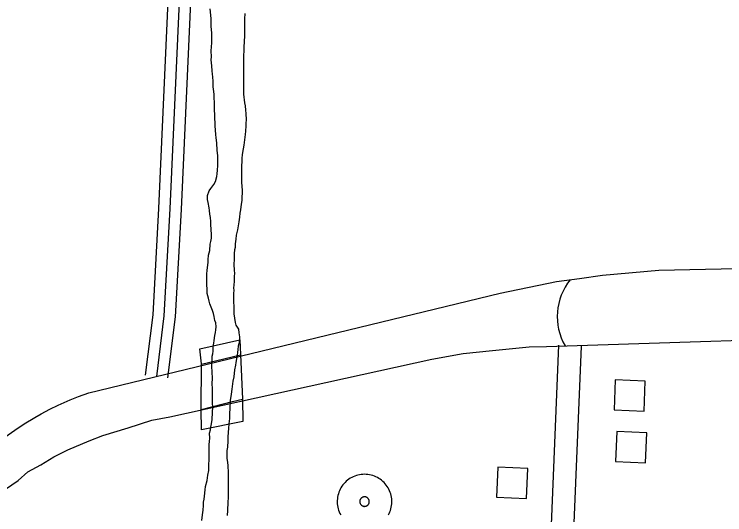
# Model space of a CAD drawing. Extents: x 3683402 to 3721514, y 487807 to 513565.
# Drawn here: x 3690642 to 3691588, y 503629 to 504296 of the extents above; entities that cross this region are included whole.
import ezdxf

# ---------------------------------------------------------------- set-up
doc = ezdxf.new("R2010")
doc.units = 0
for name, color, linetype in [('V-BLDG-OTLN', 7, 'Continuous'), ('V-BRDG-OTLN', 7, 'Continuous'), ('V-ROAD-CNTR', 7, 'Continuous'), ('V-TOPO-SHOR', 7, 'Continuous')]:
    doc.layers.add(name, color=color, linetype=linetype)

msp = doc.modelspace()

# ---------------------------------------------------------------- linework, layer by layer
at = {"layer": 'V-BLDG-OTLN'}
for points in [[(3691442.11, 503808.81), (3691440.46, 503768.84), (3691480.42, 503767.19), (3691482.08, 503807.15)], [(3691444.01, 503739.85), (3691442.35, 503699.89), (3691482.32, 503698.23), (3691483.98, 503738.2)], [(3691323.95, 503650.92), (3691325.61, 503690.89), (3691285.64, 503692.54), (3691283.99, 503652.58)]]:
    msp.add_lwpolyline(points, close=True, dxfattribs=at)
at = {"layer": 'V-BRDG-OTLN'}
msp.add_line((3690891.42, 503829.8), (3690943, 503842.29), dxfattribs=at)
msp.add_lwpolyline([(3690942.12, 503861.93), (3690942.96, 503842.59), (3690945.7, 503783.14), (3690946.21, 503753.26), (3690891.42, 503742.12), (3690890.93, 503769.13), (3690891.33, 503830.01), (3690888.96, 503850.19)], close=True, dxfattribs=at)
msp.add_lwpolyline([(3690890.21, 503768.91), (3690893.23, 503769.74), (3690932.71, 503779.94), (3690945.78, 503783.08)], dxfattribs=at)
at = {"layer": 'V-ROAD-CNTR'}
for points in [[(3690898.35, 505472.61), (3690886.96, 505211.94), (3690834.06, 504037.21), (3690826.33, 503895.35), (3690816.22, 503815.2)], [(3690913.37, 505472.78), (3690901.94, 505211.28), (3690849.04, 504036.47), (3690841.28, 503894), (3690831.11, 503813.32)], [(3690928.39, 505472.96), (3690916.93, 505210.61), (3690864.03, 504035.72), (3690856.23, 503892.66), (3690845.99, 503811.44)], [(3690741.23, 503791.51), (3691288.89, 503924.41), (3691363.81, 503939.83), (3691394.48, 503943.82), (3691425.14, 503948.05), (3691500.07, 503954.81), (3692494.75, 503976.41), (3692516.02, 503975.44), (3692533.09, 503975.46), (3692552.87, 503976.47), (3692573.15, 503978.22), (3692603.81, 503982.21), (3692634.23, 503987.69), (3692987.29, 504078.34), (3694263.79, 504447.22), (3695071.53, 504677.6)], [(3690630.32, 503663.03), (3690647.13, 503674.67), (3690659.98, 503686.06), (3690677.28, 503695.73), (3690694.58, 503706.38), (3690713.36, 503715.55), (3690741.79, 503727.7), (3690759.84, 503734.64), (3690793.71, 503744.82), (3690825.11, 503755), (3690849.09, 503759.72), (3691197.73, 503836.27), (3691239.76, 503843.98), (3691278.83, 503847.73), (3691327.55, 503852.98), (3691350.55, 503853.25), (3691814.99, 503868.34), (3692495.84, 503883.91)], [(3691366.74, 503854.88), (3691341.05, 503234.75)], [(3691396.71, 503853.64), (3691366.11, 503114.9), (3691369.46, 502988.52), (3691366.46, 502917.44)], [(3690629.48, 503732.5), (3690642.59, 503741.85), (3690655.03, 503750.04), (3690669.41, 503758.75), (3690677.81, 503763.46), (3690689.36, 503769.55), (3690700.38, 503774.92), (3690716.4, 503782.03), (3690727.37, 503786.44), (3690741.23, 503791.51)], [(3691139.99, 503628.83), (3691141.02, 503630.8), (3691141.92, 503632.83), (3691142.71, 503634.92), (3691143.36, 503637.05), (3691143.88, 503639.21), (3691144.27, 503641.4), (3691144.52, 503643.61), (3691144.64, 503645.83), (3691144.62, 503648.05), (3691144.47, 503650.28), (3691144.18, 503652.48), (3691143.76, 503654.67), (3691143.2, 503656.83), (3691142.51, 503658.94), (3691141.69, 503661.01), (3691140.75, 503663.03), (3691139.69, 503664.98), (3691138.51, 503666.87), (3691137.22, 503668.68), (3691135.82, 503670.4), (3691134.31, 503672.04), (3691132.71, 503673.59), (3691131.01, 503675.03), (3691129.23, 503676.37), (3691127.38, 503677.59), (3691125.45, 503678.7), (3691123.45, 503679.69), (3691121.4, 503680.56), (3691119.31, 503681.3), (3691117.17, 503681.91), (3691114.99, 503682.39), (3691112.79, 503682.73), (3691110.58, 503682.94), (3691108.35, 503683.01), (3691106.13, 503682.94), (3691103.91, 503682.74), (3691101.71, 503682.41), (3691099.54, 503681.94), (3691097.39, 503681.34), (3691095.29, 503680.6), (3691093.24, 503679.75), (3691091.24, 503678.76), (3691089.31, 503677.66), (3691087.45, 503676.44), (3691085.67, 503675.11), (3691083.96, 503673.67), (3691082.36, 503672.14), (3691080.85, 503670.5), (3691079.44, 503668.78), (3691078.14, 503666.97), (3691076.95, 503665.09), (3691075.88, 503663.14), (3691074.93, 503661.12), (3691074.11, 503659.06), (3691073.42, 503656.94), (3691072.85, 503654.8), (3691072.42, 503652.61), (3691072.12, 503650.4), (3691071.96, 503648.19), (3691071.93, 503645.96), (3691072.04, 503643.74), (3691072.29, 503641.53), (3691072.67, 503639.33), (3691073.18, 503637.17), (3691073.83, 503635.04), (3691074.6, 503632.95), (3691075.5, 503630.92), (3691076.53, 503628.94)], [(3691107.56, 503640.31), (3691108.4, 503640.3), (3691108.79, 503640.32), (3691109.18, 503640.36), (3691109.56, 503640.43), (3691109.94, 503640.52), (3691110.31, 503640.63), (3691110.67, 503640.76), (3691111.03, 503640.92), (3691111.38, 503641.1), (3691111.71, 503641.3), (3691112.03, 503641.52), (3691112.34, 503641.76), (3691112.63, 503642.01), (3691112.91, 503642.29), (3691113.16, 503642.57), (3691113.4, 503642.88), (3691113.62, 503643.2), (3691113.82, 503643.53), (3691114, 503643.88), (3691114.16, 503644.24), (3691114.3, 503644.6), (3691114.41, 503644.96), (3691114.5, 503645.34), (3691114.57, 503645.73), (3691114.61, 503646.12), (3691114.64, 503646.51), (3691114.63, 503646.89), (3691114.61, 503647.28), (3691114.55, 503647.67), (3691114.48, 503648.04), (3691114.38, 503648.42), (3691114.26, 503648.79), (3691114.12, 503649.15), (3691113.96, 503649.51), (3691113.77, 503649.85), (3691113.57, 503650.17), (3691113.34, 503650.49), (3691113.09, 503650.79), (3691112.83, 503651.08), (3691112.55, 503651.35), (3691112.26, 503651.6), (3691111.95, 503651.83), (3691111.62, 503652.05), (3691111.28, 503652.24), (3691110.94, 503652.41), (3691110.58, 503652.56), (3691110.21, 503652.7), (3691109.84, 503652.8), (3691109.46, 503652.88), (3691109.07, 503652.94), (3691108.68, 503652.98), (3691108.3, 503652.99), (3691107.91, 503652.98), (3691107.52, 503652.95), (3691107.14, 503652.89), (3691106.76, 503652.81), (3691106.39, 503652.7), (3691106.02, 503652.57), (3691105.66, 503652.42), (3691105.31, 503652.25), (3691104.98, 503652.06), (3691104.65, 503651.85), (3691104.34, 503651.61), (3691104.04, 503651.37), (3691103.76, 503651.09), (3691103.5, 503650.81), (3691103.25, 503650.51), (3691103.03, 503650.2), (3691102.82, 503649.86), (3691102.63, 503649.52), (3691102.47, 503649.17), (3691102.32, 503648.81), (3691102.2, 503648.44), (3691102.1, 503648.06), (3691102.03, 503647.69), (3691101.97, 503647.3), (3691101.95, 503646.91), (3691101.94, 503646.53), (3691101.96, 503646.14), (3691102, 503645.75), (3691102.07, 503645.37), (3691102.16, 503644.99), (3691102.27, 503644.62), (3691102.41, 503644.26), (3691102.56, 503643.9), (3691102.95, 503643.15)], [(3691102.51, 503643.95), (3691102.94, 503643.22), (3691103.16, 503642.9), (3691103.4, 503642.59), (3691103.66, 503642.3), (3691103.93, 503642.03), (3691104.22, 503641.77), (3691104.53, 503641.53), (3691104.85, 503641.31), (3691105.18, 503641.11), (3691105.53, 503640.93), (3691105.88, 503640.77), (3691106.25, 503640.63), (3691106.62, 503640.52), (3691106.99, 503640.43), (3691107.38, 503640.36), (3691107.84, 503640.31), (3691108.32, 503640.28)]]:
    msp.add_lwpolyline(points, dxfattribs=at)
msp.add_arc((3691442.97, 503893.11), 78.18, 141.09665, 209.97575, dxfattribs=at)
at = {"layer": 'V-TOPO-SHOR'}
for points in [[(3690904.25, 504279.51), (3690904.29, 504284.19), (3690903.97, 504289.95), (3690902.98, 504302.92)], [(3690907.95, 504189.49), (3690907.27, 504195.98), (3690906.94, 504199.22), (3690906.96, 504202.82), (3690906.99, 504206.06), (3690906.31, 504212.54), (3690905.97, 504216.14), (3690905.64, 504220.46), (3690904.97, 504227.31), (3690904.31, 504235.23), (3690904.34, 504239.19), (3690904.03, 504247.11), (3690904.83, 504257.91), (3690904.87, 504264.39), (3690904.91, 504270.86), (3690904.25, 504279.51), (3690904.29, 504284.19), (3690903.97, 504289.95), (3690902.98, 504302.92)], [(3690948.98, 504296.73), (3690948.57, 504289.9), (3690948.55, 504285.94), (3690948.48, 504276.58), (3690948.41, 504266.86), (3690947.59, 504251.75), (3690947.55, 504245.63), (3690947.16, 504242.39), (3690947.13, 504236.99), (3690947.09, 504231.23), (3690947.06, 504227.63), (3690947.04, 504223.67), (3690947.34, 504216.11), (3690947.27, 504206.39), (3690947.25, 504203.15), (3690947.22, 504198.48), (3690947.18, 504192.72), (3690947.16, 504189.48), (3690948.52, 504177.95), (3690949.21, 504173.62), (3690949.89, 504167.86), (3690950.21, 504163.54), (3690950.52, 504155.26), (3690950.13, 504150.58), (3690950.1, 504146.98), (3690949.7, 504140.15), (3690949.3, 504135.83), (3690948.15, 504125.04), (3690947.4, 504121.44), (3690945.9, 504111.74), (3690945.52, 504108.5), (3690945.13, 504104.18), (3690944.73, 504099.87), (3690944.33, 504094.11), (3690944.3, 504088.71), (3690944.62, 504083.31), (3690944.59, 504078.63), (3690944.54, 504072.51), (3690944.86, 504066.03), (3690945.19, 504061.71), (3690945.17, 504058.11), (3690945.12, 504051.99), (3690944.73, 504047.67), (3690943.98, 504042.64), (3690943.21, 504035.44), (3690942.1, 504030.77), (3690941.7, 504025.73), (3690940.94, 504019.26), (3690939.06, 504008.83), (3690937.58, 504001.65), (3690936.82, 503996.25), (3690936.05, 503989.78), (3690936.02, 503985.1), (3690935.28, 503981.87), (3690934.89, 503977.19), (3690934.86, 503973.95), (3690934.83, 503968.91), (3690934.43, 503962.79), (3690934.73, 503954.51), (3690935.06, 503950.91), (3690934.67, 503946.59), (3690934.63, 503940.11), (3690934.23, 503934.72), (3690933.85, 503931.48), (3690934.18, 503927.88), (3690933.8, 503924.28), (3690933.77, 503920.32), (3690933.74, 503916), (3690933.71, 503911.33), (3690934.4, 503907.72), (3690934.37, 503902.68), (3690934.33, 503896.56), (3690935.01, 503891.16), (3690936.05, 503885.03), (3690937.1, 503881.78), (3690940.31, 503876.36), (3690940.99, 503871.32), (3690941.67, 503865.91), (3690941.64, 503861.6), (3690940.89, 503856.92), (3690940.15, 503853.69)], [(3690948.98, 504296.73), (3690948.57, 504289.9), (3690948.55, 504285.94)], [(3690948.55, 504285.94), (3690948.48, 504276.58), (3690948.41, 504266.86), (3690947.59, 504251.75), (3690947.55, 504245.63), (3690947.16, 504242.39), (3690947.13, 504236.99), (3690947.09, 504231.23), (3690947.06, 504227.63), (3690947.04, 504223.67), (3690947.34, 504216.11), (3690947.27, 504206.39), (3690947.25, 504203.15), (3690947.22, 504198.48), (3690947.18, 504192.72), (3690947.16, 504189.48), (3690948.52, 504177.95), (3690949.21, 504173.62), (3690949.89, 504167.86), (3690950.21, 504163.54), (3690950.52, 504155.26), (3690950.13, 504150.58), (3690950.1, 504146.98), (3690949.7, 504140.15), (3690949.3, 504135.83), (3690948.15, 504125.04), (3690947.4, 504121.44), (3690945.9, 504111.74), (3690945.52, 504108.5), (3690945.13, 504104.18), (3690944.73, 504099.87), (3690944.33, 504094.11), (3690944.3, 504088.71), (3690944.62, 504083.31), (3690944.59, 504078.63), (3690944.54, 504072.51), (3690944.86, 504066.03), (3690945.19, 504061.71), (3690945.17, 504058.11), (3690945.12, 504051.99), (3690944.73, 504047.67), (3690943.98, 504042.64), (3690943.21, 504035.44), (3690942.1, 504030.77), (3690941.7, 504025.73), (3690940.94, 504019.26), (3690939.06, 504008.83), (3690937.58, 504001.65), (3690936.82, 503996.25), (3690936.05, 503989.78), (3690936.02, 503985.1), (3690935.28, 503981.87), (3690934.89, 503977.19), (3690934.86, 503973.95), (3690934.83, 503968.91), (3690934.43, 503962.79), (3690934.73, 503954.51), (3690935.06, 503950.91), (3690934.67, 503946.59), (3690934.63, 503940.11), (3690934.23, 503934.72), (3690933.85, 503931.48), (3690934.18, 503927.88), (3690933.8, 503924.28), (3690933.77, 503920.32), (3690933.74, 503916), (3690933.71, 503911.33), (3690934.4, 503907.72), (3690934.37, 503902.68), (3690934.33, 503896.56), (3690935.01, 503891.16), (3690936.05, 503885.03), (3690937.1, 503881.78), (3690940.31, 503876.36), (3690940.99, 503871.32), (3690941.67, 503865.91), (3690941.64, 503861.6), (3690940.89, 503856.92), (3690940.15, 503853.69), (3690939.76, 503849.37), (3690939.01, 503845.42), (3690938.62, 503841.46), (3690936.76, 503831.75), (3690936.37, 503828.16), (3690935.25, 503822.04), (3690934.1, 503812.69), (3690932.98, 503806.94), (3690931.47, 503796.51), (3690930.71, 503789.68), (3690929.21, 503781.41), (3690928.77, 503770.61), (3690928.37, 503764.14), (3690928.32, 503757.3), (3690927.55, 503750.11), (3690927.15, 503743.99), (3690926.75, 503739.31), (3690926.35, 503732.48), (3690926.31, 503727.44), (3690925.9, 503719.16), (3690925.14, 503714.49), (3690925.11, 503709.09)], [(3690901.38, 503709.36), (3690901.41, 503714.04), (3690901.44, 503718.36), (3690901.47, 503722.67), (3690901.86, 503726.63), (3690902.25, 503730.95), (3690901.94, 503737.79), (3690903.05, 503742.1), (3690903.79, 503745.7), (3690904.54, 503750.01), (3690905.3, 503756.12), (3690905.73, 503765.48), (3690906.14, 503773.04), (3690905.81, 503777.72), (3690905.85, 503783.12), (3690905.92, 503793.2), (3690905.95, 503797.51), (3690905.63, 503802.92), (3690905.69, 503811.55), (3690905.37, 503818.4), (3690905.08, 503827.4), (3690905.5, 503836.03), (3690905.53, 503840.35), (3690906.27, 503843.59), (3690906.65, 503847.18), (3690906.7, 503852.94), (3690907.45, 503857.62), (3690908.19, 503861.21), (3690908.96, 503868.04), (3690910.07, 503872), (3690910.45, 503875.23), (3690910.84, 503879.55), (3690910.16, 503884.96), (3690909.1, 503887.84), (3690908.06, 503893.25), (3690907, 503897.22), (3690905.95, 503901.18), (3690904.18, 503905.51), (3690902.41, 503910.2), (3690901.36, 503913.81), (3690900.67, 503917.78), (3690898.91, 503923.91), (3690898.94, 503928.23), (3690898.28, 503936.87), (3690898.31, 503941.19), (3690898.37, 503949.47), (3690898.76, 503954.86), (3690899.91, 503964.93), (3690899.94, 503968.54), (3690900.7, 503975.01), (3690902.18, 503981.12), (3690902.96, 503989.75), (3690903.71, 503992.99), (3690904.46, 503997.66), (3690904.5, 504003.06), (3690904.18, 504008.82), (3690903.87, 504016.38), (3690903.53, 504019.62), (3690903.21, 504025.03), (3690902.52, 504029.71), (3690901.83, 504034.39), (3690901.5, 504037.99), (3690900.11, 504044.84), (3690899.42, 504049.17), (3690899.1, 504054.57), (3690901.66, 504060.67), (3690903.48, 504063.54), (3690907.47, 504068.91), (3690909.66, 504073.22), (3690911.87, 504079.68), (3690912.25, 504083.28), (3690912.65, 504088.31), (3690913.05, 504094.43), (3690913.08, 504098.75), (3690913.12, 504104.15), (3690912.78, 504107.75), (3690912.11, 504114.23), (3690911.46, 504124.32), (3690910.79, 504131.16), (3690910.46, 504135.84), (3690909.46, 504147.37), (3690909.19, 504161.05), (3690908.53, 504169.33), (3690908.58, 504176.89), (3690907.93, 504185.89), (3690907.95, 504189.49), (3690907.27, 504195.98), (3690906.94, 504199.22), (3690906.96, 504202.82), (3690906.99, 504206.06), (3690906.31, 504212.54), (3690905.97, 504216.14), (3690905.64, 504220.46), (3690904.97, 504227.31), (3690904.31, 504235.23), (3690904.34, 504239.19), (3690904.03, 504247.11), (3690904.83, 504257.91), (3690904.87, 504264.39), (3690904.91, 504270.86), (3690904.25, 504279.51)], [(3690892.54, 503629.15), (3690893.31, 503635.26), (3690893.71, 503641.38), (3690894.1, 503645.7), (3690894.85, 503649.65), (3690895.23, 503653.97), (3690896.01, 503662.24), (3690896.76, 503666.55), (3690898.62, 503674.82), (3690899.75, 503681.65), (3690900.87, 503688.12), (3690900.9, 503692.8), (3690900.93, 503697.12), (3690901.32, 503701.44), (3690901.35, 503705.04), (3690901.38, 503709.36), (3690901.41, 503714.04), (3690901.44, 503718.36), (3690901.47, 503722.67), (3690901.86, 503726.63), (3690902.25, 503730.95), (3690901.94, 503737.79), (3690903.05, 503742.1), (3690903.79, 503745.7), (3690904.54, 503750.01), (3690905.3, 503756.12), (3690905.73, 503765.48), (3690906.14, 503773.04), (3690905.81, 503777.72), (3690905.85, 503783.12), (3690905.92, 503793.2), (3690905.95, 503797.51), (3690905.63, 503802.92), (3690905.69, 503811.55), (3690905.37, 503818.4), (3690905.08, 503827.4), (3690905.5, 503836.03), (3690905.53, 503840.35), (3690906.27, 503843.59), (3690906.65, 503847.18), (3690906.7, 503852.94), (3690907.45, 503857.62), (3690908.19, 503861.21), (3690908.96, 503868.04), (3690910.07, 503872), (3690910.45, 503875.23), (3690910.84, 503879.55), (3690910.16, 503884.96), (3690909.1, 503887.84), (3690908.06, 503893.25), (3690907, 503897.22), (3690905.95, 503901.18), (3690904.18, 503905.51), (3690902.41, 503910.2), (3690901.36, 503913.81), (3690900.67, 503917.78), (3690898.91, 503923.91), (3690898.94, 503928.23), (3690898.28, 503936.87), (3690898.31, 503941.19), (3690898.37, 503949.47), (3690898.76, 503954.86), (3690899.91, 503964.93), (3690899.94, 503968.54), (3690900.7, 503975.01), (3690902.18, 503981.12), (3690902.96, 503989.75), (3690903.71, 503992.99), (3690904.46, 503997.66), (3690904.5, 504003.06), (3690904.18, 504008.82), (3690903.87, 504016.38), (3690903.53, 504019.62), (3690903.21, 504025.03), (3690902.52, 504029.71), (3690901.83, 504034.39), (3690901.5, 504037.99), (3690900.11, 504044.84), (3690899.42, 504049.17), (3690899.1, 504054.57), (3690901.66, 504060.67), (3690903.48, 504063.54), (3690907.47, 504068.91), (3690909.66, 504073.22), (3690911.87, 504079.68), (3690912.25, 504083.28), (3690912.65, 504088.31), (3690913.05, 504094.43), (3690913.08, 504098.75), (3690913.12, 504104.15), (3690912.78, 504107.75), (3690912.11, 504114.23), (3690911.46, 504124.32), (3690910.79, 504131.16), (3690910.46, 504135.84), (3690909.46, 504147.37), (3690909.19, 504161.05), (3690908.53, 504169.33), (3690908.58, 504176.89), (3690907.93, 504185.89), (3690907.95, 504189.49)], [(3690940.15, 503853.69), (3690939.76, 503849.37), (3690939.01, 503845.42), (3690938.62, 503841.46), (3690936.76, 503831.75), (3690936.37, 503828.16), (3690935.25, 503822.04), (3690934.1, 503812.69), (3690932.98, 503806.94), (3690931.47, 503796.51), (3690930.71, 503789.68), (3690929.21, 503781.41), (3690928.77, 503770.61), (3690928.37, 503764.14), (3690928.32, 503757.3), (3690927.55, 503750.11), (3690927.15, 503743.99), (3690926.75, 503739.31), (3690926.35, 503732.48), (3690926.31, 503727.44), (3690925.9, 503719.16), (3690925.14, 503714.49), (3690925.11, 503709.09), (3690925.07, 503704.41), (3690925.75, 503698.65), (3690926.09, 503694.68), (3690926.42, 503691.44), (3690926.76, 503687.84), (3690926.74, 503684.6), (3690926.7, 503679.2), (3690926.66, 503672.72), (3690926.63, 503668.76), (3690926.59, 503663.72), (3690926.55, 503657.6), (3690926.87, 503652.2), (3690926.47, 503645.73), (3690925.67, 503634.93), (3690925.62, 503628.09)], [(3690891.77, 503621.23), (3690892.54, 503629.15), (3690893.31, 503635.26), (3690893.71, 503641.38), (3690894.1, 503645.7), (3690894.85, 503649.65), (3690895.23, 503653.97), (3690896.01, 503662.24), (3690896.76, 503666.55), (3690898.62, 503674.82), (3690899.75, 503681.65), (3690900.87, 503688.12), (3690900.9, 503692.8), (3690900.93, 503697.12), (3690901.32, 503701.44), (3690901.35, 503705.04), (3690901.38, 503709.36)], [(3690925.11, 503709.09), (3690925.07, 503704.41), (3690925.75, 503698.65), (3690926.09, 503694.68), (3690926.42, 503691.44), (3690926.76, 503687.84), (3690926.74, 503684.6), (3690926.7, 503679.2), (3690926.66, 503672.72), (3690926.63, 503668.76), (3690926.59, 503663.72), (3690926.55, 503657.6), (3690926.87, 503652.2), (3690926.47, 503645.73), (3690925.67, 503634.93), (3690925.62, 503628.09)], [(3690891.77, 503621.23), (3690892.54, 503629.15)]]:
    msp.add_lwpolyline(points, dxfattribs=at)

doc.saveas('drawing.dxf')
